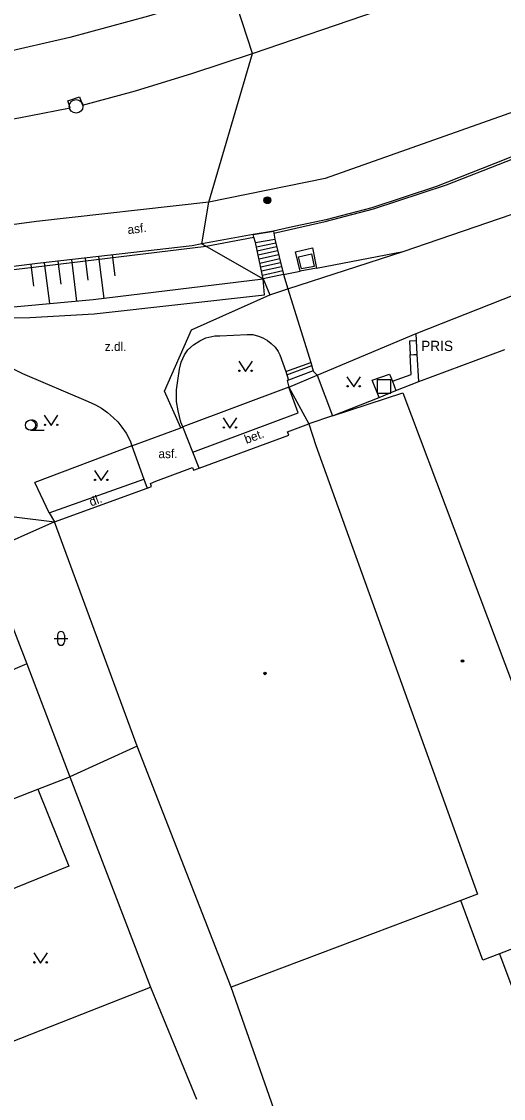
# Model space of a CAD drawing. Extents: x -596229 to -595156, y -1161237 to -1159376.
# Drawn here: x -595712.8 to -595677.5, y -1160415.7 to -1160336.7 of the extents above; entities that cross this region are included whole.
import ezdxf

# ---------------------------------------------------------------- set-up
doc = ezdxf.new("R2010")
doc.units = 0
for name, color, linetype in [('DOP - rozhrani ploch obecne', 7, 'Continuous'), ('Level 24', 7, 'Continuous'), ('Level 25', 7, 'Continuous'), ('Level 26', 7, 'Continuous'), ('Level 27', 7, 'Continuous'), ('Level 36', 7, 'Continuous'), ('Level 39', 7, 'Continuous'), ('Specificka linie pasportu komunikaci', 7, 'Continuous'), ('TM - budovy zdene_ betonove - VP', 7, 'Continuous'), ('TM - chodniky - VP', 7, 'Continuous'), ('TM - dolni hrana svahu', 7, 'Continuous'), ('TM - komunikace - VP', 7, 'Continuous'), ('TM - letecke snimky - pomocna linie', 7, 'Continuous'), ('TM - plot drateny_ kovovy - VP', 7, 'Continuous'), ('TM - popis objektu', 7, 'Continuous'), ('TM - popis povrchu', 7, 'Continuous'), ('TM - rozhrani ploch obecne - VP', 7, 'Continuous'), ('TM - schody - VP', 7, 'Continuous'), ('TM - srafovani', 7, 'Continuous'), ('TM - vstup do budovy - zdene_ betonove', 7, 'Continuous'), ('TM - zabradli - VP', 7, 'Continuous')]:
    doc.layers.add(name, color=color, linetype=linetype)

msp = doc.modelspace()

# ---------------------------------------------------------------- linework, layer by layer
at = {"layer": 'DOP - rozhrani ploch obecne'}
for points in [[(-595715.61, -1160375.69), (-595712.45, -1160383.8)], [(-595712.45, -1160383.8), (-595719.01, -1160386.62)], [(-595712.45, -1160383.8), (-595709.3, -1160392.09)], [(-595704.38, -1160389.83), (-595709.3, -1160392.09)], [(-595711.66, -1160392.98), (-595709.3, -1160392.09)], [(-595709.3, -1160392.09), (-595703.41, -1160407.5)], [(-595715.78, -1160412.35), (-595703.41, -1160407.5)], [(-595703.41, -1160407.5), (-595700.02, -1160415.7)]]:
    msp.add_lwpolyline(points, dxfattribs=at)
at = {"layer": 'Level 24'}
msp.add_lwpolyline([(-595684.421, -1160360.161), (-595684.378, -1160361.16), (-595683.879, -1160361.139), (-595683.922, -1160360.14)], close=True, dxfattribs=at)
at = {"layer": 'Level 25'}
for radius in [0.25, 0.2, 0.15, 0.1, 0.05]:
    msp.add_circle((-595694.84, -1160349.83), radius, dxfattribs=at)
at = {"layer": 'Level 26'}
msp.add_lwpolyline([(-595686.8, -1160363.98), (-595685.8, -1160363.98), (-595685.8, -1160362.98), (-595686.8, -1160362.98)], close=True, dxfattribs=at)
at = {"layer": 'Level 27'}
msp.add_circle((-595708.85, -1160342.95), 0.5, dxfattribs=at)
at = {"layer": 'Level 36'}
for p, q in [((-595712.19, -1160366.685), (-595711.19, -1160366.685)), ((-595710.456, -1160381.946), (-595709.456, -1160381.946)), ((-595710.206, -1160381.696), (-595710.206, -1160382.196)), ((-595709.706, -1160381.696), (-595709.706, -1160382.196))]:
    msp.add_line(p, q, dxfattribs=at)
for points in [[(-595696.94, -1160361.63), (-595696.44, -1160362.38), (-595695.94, -1160361.63)], [(-595689.02, -1160362.76), (-595688.52, -1160363.51), (-595688.02, -1160362.76)], [(-595711.18, -1160365.59), (-595710.68, -1160366.34), (-595710.18, -1160365.59)], [(-595698.08, -1160365.78), (-595697.58, -1160366.53), (-595697.08, -1160365.78)], [(-595707.51, -1160369.63), (-595707.01, -1160370.38), (-595706.51, -1160369.63)], [(-595711.95, -1160404.98), (-595711.45, -1160405.73), (-595710.95, -1160404.98)]]:
    msp.add_lwpolyline(points, dxfattribs=at)
for centre, radius in [((-595696.89, -1160362.33), 0.05), ((-595695.991, -1160362.33), 0.05), ((-595688.97, -1160363.46), 0.05), ((-595688.071, -1160363.46), 0.05), ((-595712.19, -1160366.31), 0.375), ((-595711.13, -1160366.29), 0.05), ((-595710.231, -1160366.29), 0.05), ((-595698.03, -1160366.48), 0.05), ((-595697.131, -1160366.48), 0.05), ((-595707.46, -1160370.33), 0.05), ((-595706.561, -1160370.33), 0.05), ((-595711.9, -1160405.68), 0.05), ((-595711.001, -1160405.68), 0.05)]:
    msp.add_circle(centre, radius, dxfattribs=at)
for centre, radius, start, end in [((-595712.065, -1160366.31), 0.375, 260.40593, 99.59407), ((-595709.956, -1160381.696), 0.25, 0, 180), ((-595709.956, -1160382.196), 0.25, 180, 0)]:
    msp.add_arc(centre, radius, start, end, dxfattribs=at)
at = {"layer": 'Level 39'}
for centre, radius in [((-595680.55, -1160383.59), 0.09), ((-595680.55, -1160383.59), 0.0398), ((-595695.02, -1160384.51), 0.09), ((-595695.02, -1160384.51), 0.0398)]:
    msp.add_circle(centre, radius, dxfattribs=at)
at = {"layer": 'Specificka linie pasportu komunikaci'}
for points in [[(-595695.94, -1160339.07), (-595697.42, -1160334.49)], [(-595699.14, -1160349.97), (-595695.94, -1160339.07)], [(-595699.63, -1160353.03), (-595699.14, -1160349.97)], [(-595694.4, -1160352.09), (-595695.88, -1160352.35)], [(-595699.63, -1160353.03), (-595695.14, -1160355.6)], [(-595693.33, -1160356.32), (-595684.89, -1160353.59)], [(-595695.14, -1160355.6), (-595694.66, -1160356.76)], [(-595701.19, -1160366.5), (-595702.38, -1160363.82), (-595700.39, -1160359.33), (-595694.66, -1160356.76)], [(-595694.66, -1160356.76), (-595693.33, -1160356.32)], [(-595693.26, -1160363.52), (-595691.8, -1160366.22)]]:
    msp.add_lwpolyline(points, dxfattribs=at)
at = {"layer": 'TM - budovy zdene_ betonove - VP'}
for points in [[(-595693.36, -1160366.8), (-595691.8, -1160366.22)], [(-595691.8, -1160366.22), (-595691.29, -1160367.8)], [(-595699.83, -1160369.47), (-595693.27, -1160367.05)], [(-595693.27, -1160367.05), (-595693.36, -1160366.8)], [(-595691.29, -1160367.8), (-595679.45, -1160400.69)], [(-595700.72, -1160369.56), (-595700.33, -1160369.41)], [(-595700.33, -1160369.41), (-595700.25, -1160369.62)], [(-595703, -1160370.43), (-595700.72, -1160369.56)], [(-595700.25, -1160369.62), (-595699.83, -1160369.47)], [(-595710.43, -1160373.41), (-595703.65, -1160370.92)], [(-595703.65, -1160370.92), (-595703.33, -1160370.8)], [(-595703.41, -1160370.59), (-595703, -1160370.43)], [(-595703.33, -1160370.8), (-595703.41, -1160370.59)], [(-595704.38, -1160389.83), (-595710.43, -1160373.41)], [(-595697.5, -1160407.49), (-595704.38, -1160389.83)], [(-595717.67, -1160395.33), (-595711.66, -1160392.98)], [(-595711.66, -1160392.98), (-595709.38, -1160398.64)], [(-595709.38, -1160398.64), (-595719.68, -1160402.81)], [(-595679.45, -1160400.69), (-595680.66, -1160401.15)], [(-595680.66, -1160401.15), (-595697.5, -1160407.49)]]:
    msp.add_lwpolyline(points, dxfattribs=at)
at = {"layer": 'TM - chodniky - VP'}
for points in [[(-595603.84, -1160320.07), (-595605.6, -1160320.31), (-595613.68, -1160322.21), (-595618.56, -1160323.48), (-595621.96, -1160324.55), (-595636.83, -1160330.51), (-595650.3, -1160335.97), (-595661.59, -1160340.55), (-595676.22, -1160346.36), (-595677.37, -1160346.82), (-595682.46, -1160348.82), (-595687.18, -1160350.38), (-595690.57, -1160351.27), (-595693.21, -1160351.84), (-595694.4, -1160352.09)], [(-595695.88, -1160352.35), (-595699.63, -1160353.03)], [(-595695.83, -1160352.53), (-595695.88, -1160352.35)], [(-595695.71, -1160352.93), (-595695.83, -1160352.53)], [(-595694.4, -1160352.09), (-595694.37, -1160352.25)], [(-595694.37, -1160352.25), (-595694.3, -1160352.68)], [(-595694.3, -1160352.68), (-595693.65, -1160355.27)], [(-595699.63, -1160353.03), (-595700.35, -1160353.16), (-595711.67, -1160354.47), (-595721.69, -1160355.72)], [(-595695.14, -1160355.6), (-595695.71, -1160352.93)], [(-595712.23, -1160358.42), (-595707.52, -1160358.16), (-595695.05, -1160356.77), (-595695.14, -1160355.6)], [(-595693.65, -1160355.27), (-595693.33, -1160356.32)], [(-595693.33, -1160356.32), (-595691.66, -1160361.71)], [(-595718.58, -1160358.86), (-595716.69, -1160358.61), (-595714.79, -1160358.48), (-595712.23, -1160358.42)], [(-595701.17, -1160366.1), (-595701.38, -1160365.27), (-595701.5, -1160364.57), (-595701.5, -1160363.72), (-595701.4, -1160363.04), (-595701.27, -1160362.22), (-595701.15, -1160361.7), (-595700.9, -1160361.15), (-595700.66, -1160360.8), (-595700.26, -1160360.42), (-595699.79, -1160360.14), (-595699.36, -1160359.91), (-595698.7, -1160359.77), (-595698.33, -1160359.76)], [(-595698.33, -1160359.76), (-595696.32, -1160359.67)], [(-595696.32, -1160359.67), (-595695.91, -1160359.68), (-595695.49, -1160359.8), (-595695.18, -1160359.91), (-595694.82, -1160360.12), (-595694.56, -1160360.32), (-595694.28, -1160360.59), (-595694.05, -1160360.91), (-595693.92, -1160361.17)], [(-595693.92, -1160361.17), (-595693.5, -1160362.38)], [(-595717.25, -1160361.94), (-595716.8, -1160361.85), (-595716.16, -1160361.76), (-595715.52, -1160361.76), (-595715.03, -1160361.81), (-595714.54, -1160361.88), (-595713.96, -1160362.04), (-595713.46, -1160362.19), (-595713.07, -1160362.38), (-595712.78, -1160362.52)], [(-595691.66, -1160361.71), (-595691.48, -1160362.33)], [(-595691.48, -1160362.33), (-595691.45, -1160362.38), (-595691.2, -1160362.65)], [(-595712.78, -1160362.52), (-595707.96, -1160364.57)], [(-595693.5, -1160362.38), (-595693.29, -1160363.01)], [(-595693.29, -1160363.01), (-595693.4, -1160363.05), (-595693.26, -1160363.52)], [(-595691.2, -1160362.65), (-595690.06, -1160365.63)], [(-595700.29, -1160368.3), (-595692.58, -1160365.4), (-595693.26, -1160363.52)], [(-595707.96, -1160364.57), (-595707.44, -1160364.82), (-595707, -1160365.07), (-595706.55, -1160365.38), (-595706.11, -1160365.77), (-595705.8, -1160366.08), (-595705.49, -1160366.47), (-595705.19, -1160366.91), (-595704.89, -1160367.47)], [(-595701.03, -1160366.44), (-595701.17, -1160366.1)], [(-595700.29, -1160368.3), (-595701.03, -1160366.44)], [(-595704.89, -1160367.47), (-595704.76, -1160367.84)], [(-595704.76, -1160367.84), (-595703.88, -1160370.27)], [(-595699.83, -1160369.47), (-595700.29, -1160368.3)], [(-595710.83, -1160372.75), (-595703.88, -1160370.27)], [(-595710.83, -1160372.75), (-595710.43, -1160373.41)]]:
    msp.add_lwpolyline(points, dxfattribs=at)
at = {"layer": 'TM - dolni hrana svahu'}
for points in [[(-595684.89, -1160353.59), (-595670.78, -1160348.74)], [(-595691.24, -1160354.8), (-595684.89, -1160353.59)], [(-595693.65, -1160355.27), (-595692.44, -1160355.02)], [(-595719.61, -1160358.24), (-595719.28, -1160358.19), (-595707.61, -1160357.11), (-595695.14, -1160355.6)]]:
    msp.add_lwpolyline(points, dxfattribs=at)
at = {"layer": 'TM - komunikace - VP'}
for points in [[(-595695.94, -1160339.07), (-595686.77, -1160335.95), (-595665.8, -1160324.16), (-595647.25, -1160316.6)], [(-595652.33, -1160330.57), (-595672.73, -1160341.9), (-595690.6, -1160348.23), (-595699.14, -1160349.97)], [(-595697.42, -1160334.49), (-595703.55, -1160336.35), (-595709.32, -1160337.9), (-595714.43, -1160339.07), (-595715.02, -1160339.17)], [(-595708.39, -1160342.87), (-595704.49, -1160341.81), (-595700.3, -1160340.53), (-595695.94, -1160339.07)], [(-595709.28, -1160343.06), (-595709.45, -1160342.54), (-595708.59, -1160342.26), (-595708.39, -1160342.87)], [(-595736.49, -1160346.28), (-595732.85, -1160346.15), (-595730.311, -1160345.981), (-595726.7, -1160345.74), (-595722.65, -1160345.32), (-595719.77, -1160344.94), (-595716.87, -1160344.5), (-595714.49, -1160344.07), (-595712.28, -1160343.65), (-595709.28, -1160343.06)], [(-595699.14, -1160349.97), (-595711.75, -1160351.39), (-595722.46, -1160352.82)]]:
    msp.add_lwpolyline(points, dxfattribs=at)
at = {"layer": 'TM - letecke snimky - pomocna linie'}
for points in [[(-595683.74, -1160363.11), (-595677.45, -1160360.77)], [(-595690.06, -1160365.63), (-595684.91, -1160363.94), (-595673.72, -1160393.69), (-595668.23, -1160391.78), (-595665.2, -1160400.16), (-595677.85, -1160405.06)], [(-595677.85, -1160405.06), (-595679.06, -1160405.53), (-595680.66, -1160401.15)], [(-595677.85, -1160405.06), (-595676.35, -1160409.05)], [(-595695.17, -1160444.48), (-595685.82, -1160440.79), (-595697.5, -1160407.49)]]:
    msp.add_lwpolyline(points, dxfattribs=at)
at = {"layer": 'TM - plot drateny_ kovovy - VP'}
for points in [[(-595683.95, -1160359.59), (-595672.12, -1160354.93), (-595651.22, -1160346.71), (-595640.87, -1160342.64), (-595635.49, -1160340.52), (-595634.2, -1160341.06), (-595607.14, -1160331.6)], [(-595683.86, -1160361.12), (-595683.95, -1160359.59)], [(-595683.74, -1160363.11), (-595683.86, -1160361.12)], [(-595685.42, -1160363.78), (-595683.74, -1160363.11)], [(-595686.66, -1160364.28), (-595685.42, -1160363.78)], [(-595690.06, -1160365.63), (-595686.66, -1160364.28)], [(-595713.38, -1160373.02), (-595710.43, -1160373.41)]]:
    msp.add_lwpolyline(points, dxfattribs=at)
at = {"layer": 'TM - rozhrani ploch obecne - VP'}
for points in [[(-595695.71, -1160352.93), (-595694.3, -1160352.68)], [(-595692.79, -1160353.61), (-595691.53, -1160353.31), (-595691.24, -1160354.8)], [(-595692.44, -1160355.02), (-595692.79, -1160353.61)], [(-595692.56, -1160353.98), (-595691.6, -1160353.75), (-595691.42, -1160354.68), (-595692.34, -1160354.85), (-595692.56, -1160353.98)], [(-595691.24, -1160354.8), (-595692.44, -1160355.02)], [(-595693.65, -1160355.27), (-595695.14, -1160355.6)], [(-595691.2, -1160362.65), (-595683.95, -1160359.59)], [(-595685.68, -1160363.1), (-595684.31, -1160362.59), (-595684.37, -1160361.17), (-595683.86, -1160361.12)], [(-595693.5, -1160362.38), (-595691.66, -1160361.71)], [(-595691.48, -1160362.33), (-595693.29, -1160363.01)], [(-595693.26, -1160363.52), (-595691.2, -1160362.65)], [(-595686.66, -1160364.28), (-595687.16, -1160363.02), (-595685.9, -1160362.57), (-595685.68, -1160363.1)], [(-595685.68, -1160363.1), (-595685.42, -1160363.78)], [(-595693.26, -1160363.52), (-595701.03, -1160366.44)], [(-595704.76, -1160367.84), (-595701.19, -1160366.5)], [(-595701.19, -1160366.5), (-595701.03, -1160366.44)], [(-595704.76, -1160367.84), (-595711.86, -1160370.51)], [(-595710.83, -1160372.75), (-595711.86, -1160370.51)], [(-595703.88, -1160370.27), (-595703.65, -1160370.92)], [(-595710.43, -1160373.41), (-595715.61, -1160375.69)]]:
    msp.add_lwpolyline(points, dxfattribs=at)
at = {"layer": 'TM - schody - VP'}
for points in [[(-595695.88, -1160352.35), (-595694.4, -1160352.09)], [(-595695.64, -1160353.25), (-595694.23, -1160352.94)], [(-595695.58, -1160353.55), (-595694.16, -1160353.23)], [(-595695.52, -1160353.84), (-595694.09, -1160353.52)], [(-595695.45, -1160354.13), (-595694.02, -1160353.81)], [(-595695.39, -1160354.43), (-595693.94, -1160354.1)], [(-595695.33, -1160354.72), (-595693.87, -1160354.4)], [(-595695.27, -1160355.01), (-595693.8, -1160354.69)], [(-595695.2, -1160355.31), (-595693.72, -1160354.98)], [(-595693.42, -1160362.62), (-595691.59, -1160361.95)]]:
    msp.add_lwpolyline(points, dxfattribs=at)
at = {"layer": 'TM - srafovani'}
for points in [[(-595711.18, -1160354.41), (-595710.81, -1160357.41)], [(-595710.18, -1160354.3), (-595709.98, -1160355.97)], [(-595709.19, -1160354.18), (-595708.82, -1160357.22)], [(-595708.19, -1160354.07), (-595708, -1160355.68)], [(-595707.2, -1160353.95), (-595706.83, -1160357.02)], [(-595706.2, -1160353.84), (-595706.02, -1160355.38)], [(-595712.17, -1160354.53), (-595711.97, -1160356.12)]]:
    msp.add_lwpolyline(points, dxfattribs=at)
at = {"layer": 'TM - vstup do budovy - zdene_ betonove'}
msp.add_lwpolyline([(-595690.06, -1160365.63), (-595691.8, -1160366.22)], dxfattribs=at)
at = {"layer": 'TM - zabradli - VP'}
for points in [[(-595694.37, -1160352.25), (-595690.6, -1160351.38), (-595687.06, -1160350.46), (-595681.71, -1160348.71), (-595677.34, -1160347), (-595660.85, -1160340.41), (-595651.44, -1160336.59), (-595637.29, -1160330.91), (-595621.48, -1160324.67), (-595618.4, -1160323.63), (-595613.47, -1160322.29), (-595606.12, -1160320.72), (-595603.64, -1160320.31)], [(-595721.58, -1160355.85), (-595711.97, -1160354.73), (-595699.32, -1160353.2), (-595695.83, -1160352.53)]]:
    msp.add_lwpolyline(points, dxfattribs=at)

# ---------------------------------------------------------------- texts
at = {"layer": 'TM - popis objektu'}
msp.add_text('PRIS', height=0.75, dxfattribs=at).set_placement((-595683.58, -1160360.88))
at = {"layer": 'TM - popis povrchu'}
for s, rotation, p in [('asf.', 7, (-595705.05, -1160352.32)), ('bet.', 20.18, (-595696.38, -1160367.69)), ('dl.', 21.14, (-595707.74, -1160372.28))]:
    msp.add_text(s, height=0.65, rotation=rotation, dxfattribs=at).set_placement(p)
for s, p in [('z.dl.', (-595706.75, -1160360.87)), ('asf.', (-595702.82, -1160368.73))]:
    msp.add_text(s, height=0.65, dxfattribs=at).set_placement(p)

doc.saveas('drawing.dxf')
